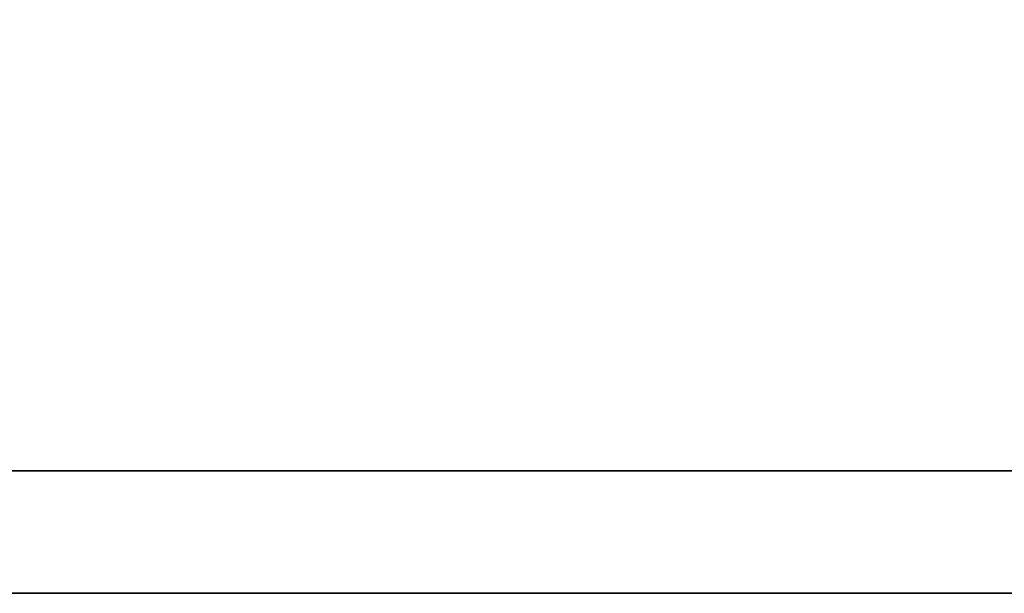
# Model space of a CAD drawing. Header units: millimetres. Extents: x -257 to 3135, y -1556 to 860.
# Tile 552 of 633: x 1332.65 to 1334.264, y -497.688 to -496.747. Entities that reach past the tile are written whole.
import ezdxf

# ---------------------------------------------------------------- set-up
doc = ezdxf.new("R2010")
doc.units = ezdxf.units.MM
doc.layers.add('DIM', color=4, linetype='CONTINUOUS')
doc.layers.add('layer 1', color=7, linetype='CONTINUOUS')

# ---------------------------------------------------------------- blocks, each defined once
blk = doc.blocks.new('TBI MOTION logo(完整正式版)')
at = {"layer": 'layer 1', "color": 22, "lineweight": 35}
blk.add_open_spline([(75.90875, -9.47875), (75.90875, -9.47875), (75.90875, -12.28625), (75.90875, -12.28625), (75.90875, -12.28625), (75.90875, -12.28625), (75.90875, -12.47875), (75.90875, -12.47875), (75.90875, -12.47875), (75.90875, -12.47875), (75.71625, -12.47875), (75.71625, -12.47875), (75.71625, -12.47875), (75.71625, -12.47875), (-88.32875, -12.47875), (-88.32875, -12.47875), (-88.32875, -12.47875), (-88.32875, -12.47875), (-88.32875, -13.29375), (-88.32875, -13.29375), (-88.32875, -13.29375), (-88.32875, -13.29375), (82.89125, -13.29375), (82.89125, -13.29375), (82.89125, -13.29375), (82.89125, -13.29375), (75.90875, -9.47875), (75.90875, -9.47875)], degree=3, knots=[0, 0, 0, 0, 0.1428571, 0.1428571, 0.1428571, 0.1428572, 0.2857143, 0.2857143, 0.2857143, 0.2857143, 0.4285714, 0.4285714, 0.4285714, 0.4285714, 0.5714286, 0.5714286, 0.5714286, 0.5714286, 0.7142857, 0.7142857, 0.7142857, 0.7142857, 0.8571429, 0.8571429, 0.8571429, 0.8571429, 1, 1, 1, 1], dxfattribs=at)

msp = doc.modelspace()

# ---------------------------------------------------------------- block references
at = {"layer": 'DIM', "color": 7, "xscale": 0.246592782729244, "yscale": 0.246592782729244, "zscale": 0.246592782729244}
msp.add_blockref('TBI MOTION logo(完整正式版)', (1327.5156, -494.4099), dxfattribs=at)

doc.saveas('drawing.dxf')
